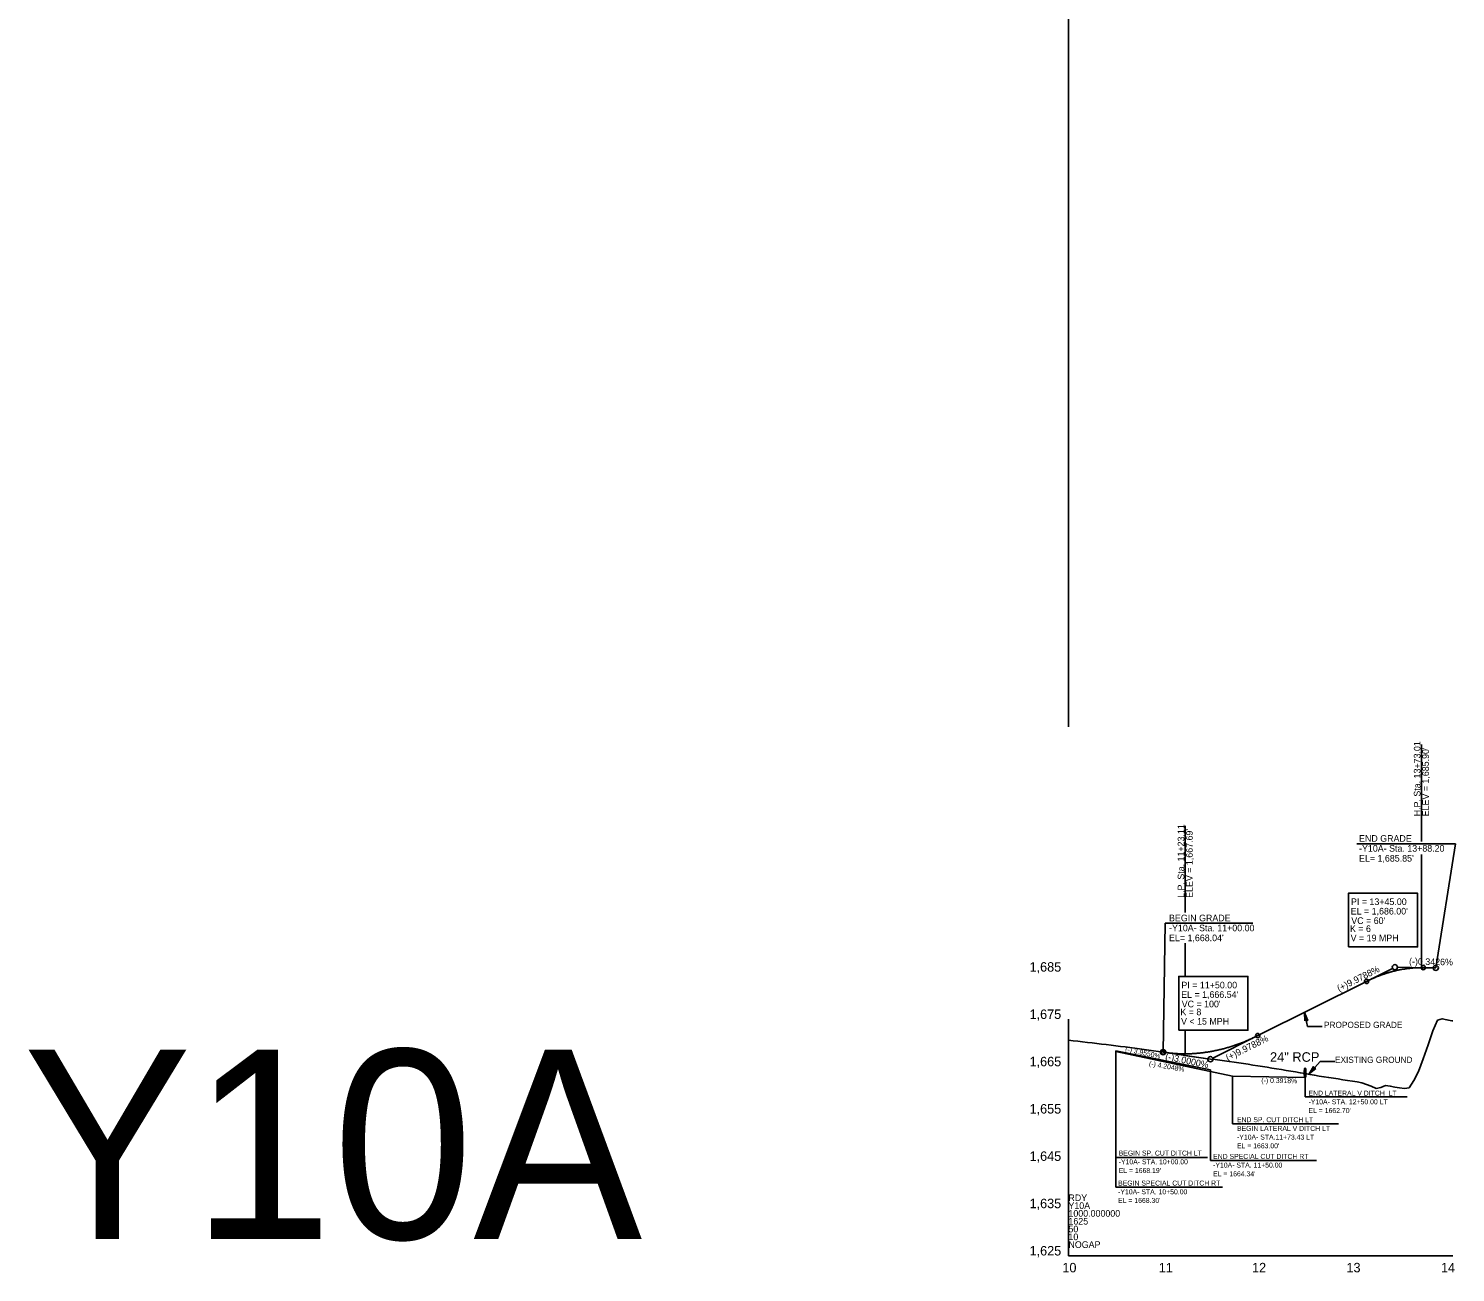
# Model space of a CAD drawing. Extents: x 498575 to 532350, y 405181 to 484585.
# Drawn here: x 504758 to 506266, y 448012 to 449326 of the extents above; entities that cross this region are included whole.
import ezdxf

# ---------------------------------------------------------------- set-up
doc = ezdxf.new("R2010")
doc.units = 0
for name, color, linetype in [('Exist Profile Cell', 7, 'Continuous'), ('Exist Vertical Profile Ground Line', 7, 'Continuous'), ('Exist Vertical Profile Horizontal Axis Label Major', 7, 'Continuous'), ('Exist Vertical Profile Vertical Axis Label', 7, 'Continuous'), ('Prop Drainage Structure Pipe Welded Steel 54in Label', 7, 'Continuous'), ('Prop Grid Mask', 7, 'Continuous'), ('Prop PFL Text', 7, 'Continuous'), ('Prop Vertical Profile Curve Label', 7, 'Continuous'), ('Prop Vertical Profile Ditch Grade Left', 7, 'Continuous'), ('Prop Vertical Profile Ditch Grade Left Label', 7, 'Continuous'), ('Prop Vertical Profile Ditch Grade Right', 7, 'Continuous'), ('Prop Vertical Profile Ditch Grade Right Label', 7, 'Continuous'), ('Prop Vertical Profile Grade', 7, 'Continuous'), ('Prop Vertical Profile Grade Label', 7, 'Continuous'), ('Prop Vertical Profile Strip Grade', 7, 'Continuous'), ('Prop VPI Label', 7, 'Continuous'), ('Scratch_Level_7', 7, 'Continuous')]:
    doc.layers.add(name, color=color, linetype=linetype)

msp = doc.modelspace()

# ---------------------------------------------------------------- linework, layer by layer
at = {"layer": 'Exist Profile Cell'}
for p, q in [((505856.7, 449838.3), (505856.7, 448588.3)), ((505856.7, 448029.2), (505856.7, 448279.2)), ((505856.7, 448029.2), (506262.9, 448029.2)), ((505856.7, 448029.2), (505856.7, 448029.2))]:
    msp.add_line(p, q, dxfattribs=at)
at = {"layer": 'Exist Vertical Profile Ground Line'}
msp.add_lwpolyline([(505856.7, 448257.1), (505861.7, 448256.5), (505866.7, 448255.9), (505871.7, 448255.4), (505876.7, 448254.7), (505881.7, 448254.1), (505886.7, 448253.6), (505891.7, 448253), (505896.7, 448252.4), (505901.7, 448251.8), (505906.7, 448251.2), (505911.7, 448250.5), (505916.7, 448249.9), (505921.7, 448249.2), (505926.7, 448248.5), (505931.7, 448247.8), (505936.7, 448247.1), (505941.7, 448246.5), (505946.7, 448245.7), (505951.7, 448245), (505956.7, 448244.4), (505961.7, 448243.6), (505966.7, 448242.9), (505971.7, 448242.2), (505976.7, 448241.5), (505981.7, 448240.7), (505986.7, 448239.9), (505991.7, 448239.2), (505996.7, 448238.4), (506001.7, 448237.7), (506006.7, 448237.1), (506011.7, 448236.5), (506016.7, 448235.9), (506021.7, 448235.2), (506026.7, 448234.5), (506031.7, 448233.8), (506036.7, 448233.1), (506041.7, 448232.4), (506046.7, 448231.6), (506051.7, 448230.8), (506056.7, 448230), (506061.7, 448229.3), (506066.7, 448228.5), (506071.7, 448227.6), (506076.7, 448226.8), (506081.7, 448226), (506086.7, 448225.1), (506091.7, 448224.3), (506096.7, 448223.5), (506101.7, 448222.7), (506106.7, 448221.8), (506111.7, 448220.9), (506116.7, 448220), (506121.7, 448219.2), (506126.7, 448218.4), (506131.7, 448217.5), (506136.7, 448216.8), (506141.7, 448216.1), (506146.7, 448215.2), (506151.7, 448214.5), (506156.7, 448213.8), (506161.7, 448213.2), (506166.7, 448211.9), (506171.7, 448210.2), (506176.7, 448208.3), (506181.7, 448206.1), (506186.7, 448207.1), (506191.7, 448209.2), (506196.7, 448208.5), (506201.7, 448207.4), (506206.7, 448206.6), (506211.7, 448205.9), (506216.7, 448206.6), (506221.7, 448214.4), (506226.7, 448224), (506231.7, 448237.4), (506236.7, 448252.1), (506241.7, 448266.9), (506246.7, 448278.2), (506251.7, 448279.7), (506256.7, 448278.7), (506261.7, 448277.6), (506262.9, 448277.4)], dxfattribs=at)
at = {"layer": 'Prop Drainage Structure Pipe Welded Steel 54in Label'}
msp.add_ellipse((506106.7, 448222.7), major_axis=(0, 5), ratio=0.2, dxfattribs=at)
at = {"layer": 'Prop Grid Mask'}
for points in [[(506152.5, 448355.6), (506225.6, 448355.6), (506225.6, 448412.4), (506152.5, 448412.4)], [(505973.3, 448267.6), (506046.3, 448267.6), (506046.3, 448324.4), (505973.3, 448324.4)]]:
    msp.add_lwpolyline(points, close=True, dxfattribs=at)
at = {"layer": 'Prop PFL Text'}
for p, q in [((506109.2, 448271.5), (506106.1, 448286.5)), ((506124.7, 448271.5), (506109.2, 448271.5)), ((506122.7, 448234.6), (506110.9, 448221.4)), ((506138.2, 448234.6), (506122.7, 448234.6))]:
    msp.add_line(p, q, dxfattribs=at)
for points in [[(506106.4, 448277.4), (506106.1, 448286.5), (506109.5, 448278), (506107.7, 448278.8)], [(506118, 448227.1), (506110.9, 448221.4), (506115.7, 448229.2), (506116.1, 448227.3)]]:
    msp.add_lwpolyline(points, close=True, dxfattribs=at)
at = {"layer": 'Prop Vertical Profile Curve Label'}
for centre in [(506231.7, 448333.7), (506171.7, 448319.2), (506056.7, 448261.9), (505956.7, 448244.4)]:
    msp.add_circle(centre, 2.25, dxfattribs=at)
at = {"layer": 'Prop Vertical Profile Ditch Grade Left'}
msp.add_lwpolyline([(505906.7, 448245.2), (506030.2, 448219.2), (506106.7, 448217.7)], dxfattribs=at)
at = {"layer": 'Prop Vertical Profile Ditch Grade Left Label'}
for p, q in [((505906.7, 448245.2), (505906.7, 448132.9)), ((506030.2, 448219.2), (506030.2, 448168.8)), ((506106.7, 448217.7), (506106.7, 448197.2)), ((506214.6, 448197.2), (506106.7, 448197.2)), ((506142.2, 448168.8), (506030.2, 448168.8)), ((505906.7, 448132.9), (506003.7, 448132.9))]:
    msp.add_line(p, q, dxfattribs=at)
at = {"layer": 'Prop Vertical Profile Ditch Grade Right'}
msp.add_line((505906.7, 448245.7), (506006.7, 448225.9), dxfattribs=at)
at = {"layer": 'Prop Vertical Profile Ditch Grade Right Label'}
for p, q in [((505906.7, 448245.7), (505906.7, 448101.8)), ((506006.7, 448225.9), (506006.7, 448129.8)), ((506118.7, 448129.8), (506006.7, 448129.8)), ((506019.6, 448101.8), (505906.7, 448101.8))]:
    msp.add_line(p, q, dxfattribs=at)
at = {"layer": 'Prop Vertical Profile Grade'}
for p, q in [((506231.7, 448333.7), (506244.9, 448333.5)), ((506056.7, 448261.9), (506171.7, 448319.2))]:
    msp.add_line(p, q, dxfattribs=at)
for points in [[(506171.7, 448319.2), (506172.9, 448319.8), (506174.1, 448320.4), (506175.3, 448321), (506176.5, 448321.5), (506177.7, 448322.1), (506178.9, 448322.6), (506180.1, 448323.1), (506181.3, 448323.6), (506182.5, 448324.1), (506183.7, 448324.6), (506184.9, 448325.1), (506186.1, 448325.5), (506187.3, 448326), (506188.5, 448326.4), (506189.7, 448326.8), (506190.9, 448327.2), (506192.1, 448327.6), (506193.3, 448328), (506194.5, 448328.4), (506195.7, 448328.7), (506196.9, 448329.1), (506198.1, 448329.4), (506199.3, 448329.7), (506200.5, 448330), (506201.7, 448330.3), (506202.9, 448330.6), (506204.1, 448330.9), (506205.3, 448331.1), (506206.5, 448331.4), (506207.7, 448331.6), (506208.9, 448331.8), (506210.1, 448332.1), (506211.3, 448332.2), (506212.5, 448332.4), (506213.7, 448332.6), (506214.9, 448332.8), (506216.1, 448332.9), (506217.3, 448333), (506218.5, 448333.2), (506219.7, 448333.3), (506220.9, 448333.4), (506222.1, 448333.5), (506223.3, 448333.5), (506224.5, 448333.6), (506225.7, 448333.6), (506226.9, 448333.7), (506228.1, 448333.7), (506229.3, 448333.7), (506230.5, 448333.7), (506231.7, 448333.7)], [(505956.7, 448244.4), (505958.7, 448244.1), (505960.7, 448243.9), (505962.7, 448243.6), (505964.7, 448243.4), (505966.7, 448243.2), (505968.7, 448243.1), (505970.7, 448242.9), (505972.7, 448242.8), (505974.7, 448242.8), (505976.7, 448242.7), (505978.7, 448242.7), (505980.7, 448242.7), (505982.7, 448242.7), (505984.7, 448242.8), (505986.7, 448242.8), (505988.7, 448242.9), (505990.7, 448243.1), (505992.7, 448243.2), (505994.7, 448243.4), (505996.7, 448243.6), (505998.7, 448243.8), (506000.7, 448244.1), (506002.7, 448244.4), (506004.7, 448244.7), (506006.7, 448245), (506008.7, 448245.4), (506010.7, 448245.8), (506012.7, 448246.2), (506014.7, 448246.6), (506016.7, 448247.1), (506018.7, 448247.6), (506020.7, 448248.1), (506022.7, 448248.6), (506024.7, 448249.2), (506026.7, 448249.8), (506028.7, 448250.4), (506030.7, 448251.1), (506032.7, 448251.8), (506034.7, 448252.4), (506036.7, 448253.2), (506038.7, 448253.9), (506040.7, 448254.7), (506042.7, 448255.5), (506044.7, 448256.3), (506046.7, 448257.2), (506048.7, 448258.1), (506050.7, 448259), (506052.7, 448259.9), (506054.7, 448260.9), (506056.7, 448261.9)]]:
    msp.add_spline(points, degree=3, dxfattribs=at)
at = {"layer": 'Prop Vertical Profile Strip Grade'}
for p, q in [((506229.8, 448569.7), (506229.8, 448467.2)), ((505980.1, 448483.5), (505980.1, 448392.1)), ((506229.8, 448453.4), (506229.8, 448333.7)), ((505980.1, 448359.5), (505980.1, 448324.4)), ((505980.1, 448267.6), (505980.1, 448242.6))]:
    msp.add_line(p, q, dxfattribs=at)
at = {"layer": 'Prop VPI Label'}
for p, q in [((506161.3, 448464.6), (506265.7, 448464.6)), ((506265.7, 448464.6), (506244.9, 448333.5)), ((505958.9, 448380.9), (505956.7, 448244.4)), ((505958.9, 448380.9), (506051.6, 448380.9)), ((506171.7, 448319.2), (506199.3, 448333)), ((506231.7, 448333.7), (506204.5, 448334.2)), ((506056.7, 448261.9), (506009.2, 448238.1)), ((505956.7, 448244.4), (506004, 448237.3))]:
    msp.add_line(p, q, dxfattribs=at)
for centre in [(506201.7, 448334.2), (506244.9, 448333.5), (505956.7, 448244.4), (506006.7, 448236.9)]:
    msp.add_circle(centre, 2.75, dxfattribs=at)

# ---------------------------------------------------------------- texts
at = {"layer": 'Exist Profile Cell'}
for s, p in [('Y10A', (505856.7, 448078.7)), ('RDY', (505856.7, 448087)), ('1000.000000', (505856.7, 448070.5)), ('1625', (505856.7, 448062.2)), ('50', (505856.7, 448054)), ('10', (505856.7, 448045.7)), ('NOGAP', (505856.7, 448037.5))]:
    msp.add_text(s, height=7, dxfattribs=at).set_placement(p)
at = {"layer": 'Exist Vertical Profile Horizontal Axis Label Major'}
for s, p in [('10', (505850.3, 448011.7)), ('11', (505952.2, 448011.7)), ('12', (506050.7, 448011.7)), ('13', (506150.5, 448011.7)), ('14', (506250.4, 448011.7))]:
    msp.add_text(s, height=10, dxfattribs=at).set_placement(p)
at = {"layer": 'Exist Vertical Profile Vertical Axis Label'}
for s, p in [('1,685', (505815.6, 448329.5)), ('1,675', (505815.6, 448279.5)), ('1,665', (505815.6, 448229.5)), ('1,655', (505815.6, 448179.5)), ('1,645', (505815.6, 448129.5)), ('1,635', (505815.6, 448079.5)), ('1,625', (505815.6, 448029.5))]:
    msp.add_text(s, height=10, dxfattribs=at).set_placement(p)
at = {"layer": 'Prop Drainage Structure Pipe Welded Steel 54in Label'}
msp.add_text('24" RCP', height=10.12, dxfattribs=at).set_placement((506069.7, 448234.2))
at = {"layer": 'Prop PFL Text'}
for s, p in [('PROPOSED GRADE', (506126.8, 448270)), ('EXISTING GROUND', (506138.4, 448233.1))]:
    msp.add_text(s, height=6.516, dxfattribs=at).set_placement(p)
at = {"layer": 'Prop Vertical Profile Curve Label'}
for s, p in [("VC = 60'", (506155.6, 448379.9)), ('K = 6', (506154.2, 448371.4)), ('V = 19 MPH ', (506154.9, 448361.6)), ("VC = 100'", (505976.4, 448291.8)), ('K = 8', (505975, 448283.4)), ('V < 15 MPH ', (505975.7, 448273.5))]:
    msp.add_text(s, height=7, dxfattribs=at).set_placement(p)
at = {"layer": 'Prop Vertical Profile Ditch Grade Left Label'}
for s, rotation, p in [('(-) 4.2048%', 349.932, (505941.5, 448230.1)), ('(-) 0.3918%', 359.2889, (506060.5, 448212)), ('END LATERAL V DITCH  LT', 360, (506110.4, 448198.5)), ('-Y10A- STA. 12+50.00 LT', 360, (506110.4, 448189.3)), ('END SP. CUT DITCH LT', 360, (506034.8, 448170.4)), ("EL = 1662.70'", 360, (506110.4, 448180.1)), ('-Y10A- STA.11+73.43 LT', 360, (506034.8, 448152)), ('BEGIN LATERAL V DITCH LT', 360, (506034.8, 448161.2)), ("EL = 1663.00'", 360, (506034.8, 448142.8)), ('-Y10A- STA. 10+00.00', 360, (505909.8, 448125.9)), ('BEGIN SP. CUT DITCH LT', 360, (505909.8, 448135.1)), ("EL = 1668.19'", 360, (505909.8, 448116.7))]:
    msp.add_text(s, height=5.25, rotation=rotation, dxfattribs=at).set_placement(p)
at = {"layer": 'Prop Vertical Profile Ditch Grade Right Label'}
for s, rotation, p in [('(-) 3.9550%', 348.0602, (505916.3, 448245.3)), ('-Y10A- STA. 11+50.00', 360, (506009.6, 448122.4)), ('END SPECIAL CUT DITCH RT', 360, (506009.6, 448131.6)), ("EL = 1664.34'", 360, (506009.6, 448113.2)), ('-Y10A- STA. 10+50.00', 360, (505909.2, 448094.2)), ('BEGIN SPECIAL CUT DITCH RT', 360, (505909.2, 448103.4)), ("EL = 1668.30'", 360, (505909.2, 448085.1))]:
    msp.add_text(s, height=5.25, rotation=rotation, dxfattribs=at).set_placement(p)
at = {"layer": 'Prop Vertical Profile Grade Label'}
for s, rotation, p in [('(-)0.3426%', 359.0187, (506216.6, 448336.9)), ('(+)9.9788%', 26.5164, (506142.7, 448308.1)), ('(+)9.9788%', 26.5164, (506025.1, 448234.9)), ('(-)3.0000%', 348.3321, (505958.6, 448236.7))]:
    msp.add_text(s, height=7, rotation=rotation, dxfattribs=at).set_placement(p)
at = {"layer": 'Prop Vertical Profile Strip Grade'}
for s, p in [('H.P. Sta. 13+73.01', (506228.7, 448493.7)), ("ELEV = 1,685.90'", (506237.6, 448493.7)), ('L.P. Sta. 11+23.11', (505979.1, 448407.5)), ("ELEV = 1,667.69'", (505988, 448407.5))]:
    msp.add_text(s, height=7, rotation=90, dxfattribs=at).set_placement(p)
at = {"layer": 'Prop VPI Label'}
for s, p in [('END GRADE', (506163.8, 448466.8)), ('-Y10A- Sta. 13+88.20', (506163.8, 448456.3)), ("EL= 1,685.85'", (506163.8, 448445.8)), ('PI = 13+45.00', (506155.3, 448399.9)), ('BEGIN GRADE', (505963, 448382.7)), ("EL = 1,686.00'", (506155, 448389.9)), ('-Y10A- Sta. 11+00.00', (505963, 448372.2)), ("EL= 1,668.04'", (505963, 448361.7)), ("EL = 1,666.54'", (505975.8, 448301.8)), ('PI = 11+50.00', (505976.1, 448311.8))]:
    msp.add_text(s, height=7, dxfattribs=at).set_placement(p)
at = {"layer": 'Scratch_Level_7'}
msp.add_text('Y10A', height=200, dxfattribs=at).set_placement((504752, 448047))

doc.saveas('drawing.dxf')
